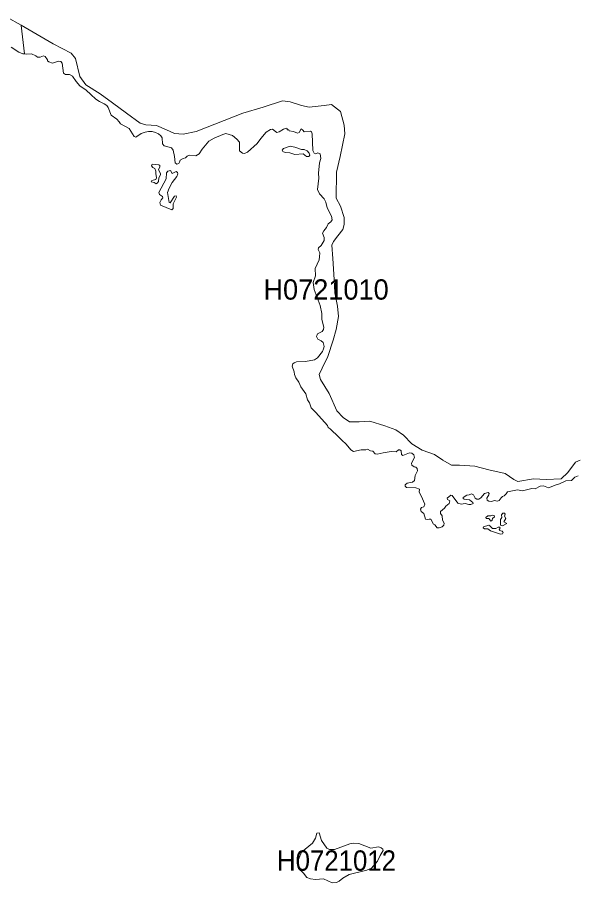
# Model space of a CAD drawing. Extents: x 369010 to 739155, y 6377141 to 6616555.
# Drawn here: x 389405 to 392165, y 6445707 to 6449965 of the extents above; entities that cross this region are included whole.
import ezdxf
from ezdxf.enums import TextEntityAlignment as Align

# ---------------------------------------------------------------- set-up
doc = ezdxf.new("R2010")
doc.units = 0
doc.header["$LTSCALE"] = 40
doc.layers.add('1', color=7, linetype='Continuous', lineweight=13)
doc.layers.add('2', color=7, linetype='Continuous')

msp = doc.modelspace()

# ---------------------------------------------------------------- linework, layer by layer
at = {"layer": '1'}
for points in [[(389354.12, 6449965.06), (389424.3, 6449925.67), (389582.02, 6449834.48), (389670.9, 6449788.14), (389690.92, 6449763.15), (389712.44, 6449673.61), (389742.56, 6449632.4), (389812.57, 6449588.38), (389874.47, 6449544.52), (389942.82, 6449494.04), (390009.52, 6449443.56), (390038.81, 6449435.29), (390090.95, 6449432.14), (390139.77, 6449410.96), (390178.83, 6449392.92), (390221.2, 6449389.77), (390286.41, 6449402.85), (390515.8, 6449494.04), (390615.1, 6449523.33), (390711.26, 6449554.28), (390748.66, 6449549.32), (390803.94, 6449531.44), (390843, 6449523.33), (390916.32, 6449531.44), (390952.73, 6449536.24), (390996.75, 6449502.15), (391014.63, 6449433.8), (391017.94, 6449391.43), (390995.1, 6449280.54), (390977.22, 6449202.42), (390975.57, 6449075.31), (390996.75, 6449036.26), (391014.63, 6448979.32), (391014.63, 6448945.06), (391008.17, 6448920.57), (390983.68, 6448889.62), (390962.49, 6448861.98), (390954.38, 6448844.11), (390959.35, 6448778.9), (390965.8, 6448674.63), (390969.11, 6448609.42), (390975.57, 6448576.98), (390982.02, 6448544.38)], [(389375.47, 6449818.1), (389413.04, 6449793.27), (389432.9, 6449785.99), (389440.85, 6449784.83), (389424.3, 6449925.51), (389424.3, 6449925.67), (389354.12, 6449965.06)], [(389424.3, 6449925.67), (389424.3, 6449925.51), (389440.85, 6449784.83), (389451.77, 6449783.34), (389474.78, 6449785.49), (389496.62, 6449775.4), (389505.23, 6449768.61), (389517.31, 6449769.6), (389533.36, 6449775.89), (389542.8, 6449772.58), (389553.56, 6449755.7), (389554.05, 6449750.57), (389560.01, 6449746.76), (389578.05, 6449739.65), (389608.67, 6449749.41), (389618.93, 6449747.76), (389625.72, 6449739.65), (389632.83, 6449690.16), (389642.1, 6449683.54), (389661.3, 6449683.05), (389676.36, 6449675.93), (389694.73, 6449648.79), (389713.1, 6449627.27), (389743.39, 6449606.58), (389767.39, 6449585.89), (389791.88, 6449562.06), (389809.59, 6449549.98), (389832.1, 6449540.05), (389846.17, 6449530.62), (389853.28, 6449521.02), (389866.69, 6449483.12), (389894.83, 6449463.92), (389906.91, 6449451.51), (389912.7, 6449440.42), (389955.4, 6449417.25), (389980.39, 6449378.52), (389989.16, 6449375.21), (390014.98, 6449393.25), (390035.17, 6449400.36), (390051.56, 6449403.01), (390069.1, 6449402.85), (390086.31, 6449398.38), (390100.71, 6449391.26), (390112.3, 6449382.32), (390118.09, 6449371.9), (390120.24, 6449341.94), (390127.85, 6449332.67), (390164.93, 6449322.41), (390173.2, 6449310.83), (390179, 6449280.04), (390182.14, 6449249.76), (390190.08, 6449242.97), (390200.51, 6449245.12), (390204.48, 6449251.91), (390206.3, 6449262.5), (390222.19, 6449270.77), (390233.28, 6449274.25), (390242.38, 6449282.36), (390253.14, 6449287.16), (390285.08, 6449283.68), (390301.14, 6449293.45), (390316.2, 6449315.96), (390347.48, 6449355.68), (390374.95, 6449370.9), (390417.98, 6449389.11), (390431.72, 6449393.25), (390465.65, 6449383.48), (390486.83, 6449365.44), (390499.08, 6449349.89), (390499.08, 6449308.84), (390513.64, 6449296.1), (390523.57, 6449294.28), (390538.14, 6449300.9), (390586.8, 6449344.26), (390605, 6449369.08), (390631.32, 6449399.87), (390651.84, 6449413.27), (390662.6, 6449414.6), (390676.33, 6449403.51), (390683.45, 6449398.54), (390694.87, 6449401.19), (390715.89, 6449415.09), (390728.47, 6449419.4), (390733.76, 6449417.25), (390734.59, 6449411.78), (390742.54, 6449410.96), (390743.86, 6449406.98), (390764.88, 6449403.01), (390784.41, 6449395.4), (390793.35, 6449398.87), (390802.78, 6449415.76), (390811.72, 6449410.46), (390818.34, 6449400.7), (390849.45, 6449405.16), (390854.58, 6449402.02), (390857.56, 6449392.42), (390861.04, 6449309.5), (390867, 6449296.59), (390875.77, 6449293.78), (390885.2, 6449298.41)], [(391870.78, 6447680.94), (391850.42, 6447690.21), (391807.89, 6447719.84), (391726.62, 6447738.37), (391658.1, 6447756.74), (391582.8, 6447762.04), (391543.74, 6447762.04), (391501.37, 6447786.53), (391459, 6447814.17), (391398.76, 6447835.36), (391348.28, 6447866.31), (391307.73, 6447908.68), (391268.67, 6447934.83), (391214.88, 6447954.36), (391141.57, 6447977.2), (391087.94, 6447973.89), (391040.61, 6447973.89), (391009.83, 6447995.07), (390978.88, 6448029.16), (390941.47, 6448113.9), (390897.45, 6448182.09), (390890.99, 6448208.07), (390907.21, 6448239.02), (390934.85, 6448296.12), (390961, 6448375.89), (390975.57, 6448429.68), (390986.99, 6448493.24), (390982.02, 6448544.38), (390975.57, 6448576.98), (390969.11, 6448609.42), (390965.8, 6448674.63), (390959.35, 6448778.9), (390954.38, 6448844.11), (390962.49, 6448861.98), (390983.68, 6448889.62), (391008.17, 6448920.57), (391014.63, 6448945.06), (391014.63, 6448979.32), (390996.75, 6449036.26), (390975.57, 6449075.31), (390977.22, 6449202.42), (390995.1, 6449280.54), (391017.94, 6449391.43), (391014.63, 6449433.8), (390996.75, 6449502.15), (390952.73, 6449536.24), (390916.32, 6449531.44), (390843, 6449523.33), (390803.94, 6449531.44), (390748.66, 6449549.32), (390711.26, 6449554.28), (390615.1, 6449523.33), (390515.8, 6449494.04), (390286.41, 6449402.85), (390221.2, 6449389.77), (390178.83, 6449392.92), (390139.77, 6449410.96), (390090.95, 6449432.14), (390038.81, 6449435.29), (390009.52, 6449443.56), (389942.82, 6449494.04), (389874.47, 6449544.52), (389812.57, 6449588.38), (389742.56, 6449632.4), (389712.44, 6449673.61), (389690.92, 6449763.15), (389670.9, 6449788.14), (389582.02, 6449834.48), (389424.3, 6449925.67)], [(390885.2, 6449298.41), (390896.46, 6449292.46), (390899.43, 6449270.28), (390893.48, 6449248.27), (390889.01, 6449197.62), (390890.17, 6449173.95), (390884.04, 6449117.35), (390893.97, 6449096), (390916.98, 6449071.51), (390924.26, 6449055.12), (390930.88, 6449027.48), (390951.9, 6448985.94), (390955.87, 6448968.56), (390948.59, 6448959.46), (390935.85, 6448949.2), (390928.07, 6448930.33), (390913.83, 6448914.94), (390908.7, 6448903.52), (390915.65, 6448881.34), (390915.65, 6448867.44), (390902.25, 6448841.62), (390887.68, 6448830.7), (390886.69, 6448822.92), (390894.3, 6448806.04), (390893.64, 6448786.51), (390891.32, 6448771.45), (390871.8, 6448729.41), (390873.62, 6448692.67), (390862.86, 6448660.4), (390867.66, 6448626.14), (390897.12, 6448546.53), (390904.56, 6448506.81), (390904.56, 6448477.51), (390914.33, 6448439.94), (390913.17, 6448429.52), (390905.72, 6448418.26), (390883.88, 6448408), (390879.08, 6448394.93), (390884.54, 6448380.69), (390900.92, 6448373.08), (390910.69, 6448365.47), (390915.98, 6448345.77), (390913.67, 6448334.52), (390908.7, 6448320.78), (390883.38, 6448289.5), (390869.31, 6448279.74), (390824.13, 6448272.12), (390779.94, 6448269.14), (390769.35, 6448265.5), (390762.07, 6448259.88), (390757.93, 6448247.63), (390768.69, 6448220.32), (390769.84, 6448206.75), (390776.13, 6448191.69), (390791.36, 6448170.01), (390801.12, 6448147.5), (390825.29, 6448111.58), (390834.56, 6448082.79), (390844.16, 6448068.22), (390852.76, 6448042.74), (390875.93, 6448020.39), (390931.87, 6447956.51), (390936.01, 6447946.41), (390946.6, 6447939.3), (390989.14, 6447899.41), (391002.71, 6447883.52), (391025.38, 6447864.49), (391047.89, 6447836.68), (391060.97, 6447829.23), (391098.7, 6447837.18), (391120.71, 6447837.51), (391130.31, 6447840.16), (391144.55, 6447831.22), (391155.8, 6447829.57), (391167.55, 6447817.15), (391177.65, 6447815.5), (391206.61, 6447822.12), (391245.5, 6447828.08), (391270.16, 6447827.08), (391282.41, 6447836.35), (391289.69, 6447836.35), (391294.66, 6447832.05), (391296.64, 6447813.84), (391303.43, 6447809.54), (391336.03, 6447821.62), (391348.28, 6447819.97), (391358.54, 6447811.69), (391361.85, 6447798.29), (391345.63, 6447771.47), (391347.45, 6447761.87), (391359.37, 6447753.77), (391367.98, 6447751.61), (391374.93, 6447744.83), (391375.42, 6447734.24), (391364.83, 6447710.9), (391360.69, 6447685.74), (391352.09, 6447676.97), (391325.44, 6447672.67), (391315.18, 6447664.56), (391315.35, 6447657.94)], [(390982.02, 6448544.38), (390986.99, 6448493.24), (390975.57, 6448429.68), (390961, 6448375.89), (390934.85, 6448296.12), (390907.21, 6448239.02), (390890.99, 6448208.07), (390897.45, 6448182.09), (390941.47, 6448113.9), (390978.88, 6448029.16), (391009.83, 6447995.07), (391040.61, 6447973.89), (391087.94, 6447973.89), (391141.57, 6447977.2), (391214.88, 6447954.36), (391268.67, 6447934.83), (391307.73, 6447908.68), (391348.28, 6447866.31), (391398.76, 6447835.36), (391459, 6447814.17), (391501.37, 6447786.53), (391543.74, 6447762.04), (391582.8, 6447762.04), (391658.1, 6447756.74), (391726.62, 6447738.37), (391807.89, 6447719.84), (391850.42, 6447690.21), (391870.78, 6447680.94), (391946.58, 6447693.85), (392009.47, 6447690.21), (392083.45, 6447693.85), (392116.72, 6447725.3), (392153.79, 6447775.28), (392177.79, 6447786.37)], [(392177.79, 6447786.37), (392153.79, 6447775.28), (392116.72, 6447725.3), (392083.45, 6447693.85), (392009.47, 6447690.21), (391946.58, 6447693.85), (391870.78, 6447680.94)], [(391315.35, 6447657.94), (391321.64, 6447652.15), (391366.98, 6447649.83), (391386.02, 6447643.21), (391383.7, 6447627.65), (391393.63, 6447610.77), (391411.34, 6447569.06), (391407.53, 6447556.98), (391395.62, 6447552.68), (391390.65, 6447545.23), (391394.13, 6447533.64), (391406.54, 6447523.71), (391414.65, 6447496.24), (391424.08, 6447493.43), (391434.18, 6447496.08), (391440.8, 6447495.08), (391454.2, 6447471.75), (391460.49, 6447467.44), (391472.91, 6447453.04), (391482.17, 6447452.55), (391497.23, 6447458.51), (391505.51, 6447466.28), (391507, 6447475.55), (391498.23, 6447490.78), (391496.74, 6447511.96), (391488.63, 6447524.21), (391489.29, 6447533.64), (391509.15, 6447549.2), (391515.77, 6447559.63), (391532.65, 6447572.87), (391535.3, 6447585.28), (391524.38, 6447592.4), (391522.72, 6447598.85), (391539.27, 6447613.09), (391546.89, 6447611.76), (391575.02, 6447574.36), (391591.24, 6447569.39), (391609.94, 6447572.87), (391628.81, 6447568.24), (391639.24, 6447567.41), (391650.16, 6447572.7), (391649, 6447577.5), (391632.29, 6447590.25), (391605.14, 6447594.05), (391601.17, 6447597.69), (391601.34, 6447602.99), (391619.38, 6447613.09), (391630.8, 6447615.57), (391641.55, 6447620.2), (391652.48, 6447616.07), (391659.1, 6447599.35), (391667.7, 6447593.39), (391677.47, 6447593.56), (391687.23, 6447600.84), (391706.6, 6447622.02), (391723.81, 6447626.16), (391728.94, 6447621.69), (391727.78, 6447614.74), (391717.02, 6447599.35), (391718.18, 6447589.75), (391727.45, 6447583.63), (391741.19, 6447582.14), (391753.1, 6447586.94), (391769.65, 6447584.62), (391778.1, 6447588.1), (391787.69, 6447600.84), (391794.15, 6447606.8), (391802.59, 6447609.78), (391812.69, 6447619.54), (391818.81, 6447630.8), (391869.12, 6447639.57), (391892.46, 6447635.6), (391939.63, 6447646.19), (391955.52, 6447645.03), (391979.68, 6447657.61), (391996.89, 6447659.1), (392020.72, 6447650.49), (392059.12, 6447664.89), (392075.67, 6447669.36), (392106.46, 6447684.09), (392133.76, 6447685.74), (392150.15, 6447701.96), (392167.36, 6447708.91)]]:
    msp.add_lwpolyline(points, dxfattribs=at)
for points in [[(390840.35, 6449280.37), (390845.15, 6449286.33), (390841.67, 6449296.59), (390831.74, 6449307.68), (390818.5, 6449313.81), (390805.26, 6449313.97), (390771.5, 6449326.38), (390748.16, 6449331.35), (390715.23, 6449319.1), (390709.44, 6449311.32), (390712.08, 6449304.21), (390724.99, 6449299.08), (390746.67, 6449298.25), (390771.17, 6449289.81), (390812.05, 6449292.62), (390829.43, 6449280.87)], [(390089.29, 6449145.98), (390095.91, 6449149.79), (390099.88, 6449157.9), (390101.87, 6449175.28), (390109.48, 6449190.34), (390109.65, 6449197.29), (390101.21, 6449214.01), (390107.33, 6449229.23), (390106.84, 6449235.52), (390102.04, 6449239.49), (390068.6, 6449242.47), (390065.29, 6449234.2), (390072.41, 6449225.26), (390081.68, 6449221.12), (390087.97, 6449208.38), (390086.98, 6449196.13), (390090.95, 6449175.78), (390087.97, 6449167.17), (390066.95, 6449161.87), (390064.3, 6449156.25), (390079.53, 6449152.27)], [(390165.42, 6449018.05), (390173.37, 6449023.51), (390172.54, 6449048.01), (390188.59, 6449079.95), (390187.6, 6449087.23), (390179.33, 6449085.74), (390158.64, 6449051.98), (390152.68, 6449053.3), (390145.07, 6449103.28), (390152.85, 6449125.13), (390167.91, 6449151.78), (390191.08, 6449181.07), (390196.37, 6449194.15), (390193.73, 6449202.09), (390188.1, 6449206.89), (390167.08, 6449196.63), (390159.96, 6449210.86), (390147.05, 6449208.71), (390139.77, 6449199.28), (390137.78, 6449169.65), (390102.7, 6449102.62), (390105.35, 6449093.02), (390120.41, 6449083.26), (390121.73, 6449076.14), (390112.96, 6449066.71), (390107.17, 6449053.3), (390110.97, 6449041.39)], [(391747.15, 6447515.6), (391736.55, 6447511.47), (391722.98, 6447511.96), (391711.89, 6447503.85), (391714.54, 6447499.39), (391726.46, 6447498.39), (391737.05, 6447486.31), (391743.34, 6447490.61), (391744.66, 6447498.23), (391754.43, 6447507.5), (391753.93, 6447513.95)], [(391796.3, 6447525.87), (391790.01, 6447516.27), (391790.84, 6447503.19), (391784.05, 6447493.26), (391784.72, 6447466.62), (391794.15, 6447462.31), (391815.17, 6447473.9), (391801.43, 6447483), (391810.2, 6447498.23), (391803.75, 6447509.81), (391806.89, 6447519.58), (391803.75, 6447524.54)], [(391785.21, 6447422.1), (391793.82, 6447423.25), (391797.96, 6447430.37), (391793.49, 6447436.33), (391779.25, 6447439.47), (391777.6, 6447443.61), (391782.56, 6447451.06), (391778.92, 6447456.35), (391772.8, 6447456.52), (391761.54, 6447449.24), (391744.5, 6447449.57), (391732.75, 6447463.14), (391726.46, 6447466.28), (391700.31, 6447457.51), (391699.81, 6447452.22), (391705.11, 6447448.24), (391721.82, 6447448.24), (391735.73, 6447438.15)], [(390955.04, 6445706.81), (390976.39, 6445708.47), (390989.97, 6445713.93), (391008.67, 6445729.65), (391039.78, 6445746.53), (391126.67, 6445769.21), (391150.17, 6445778.14), (391179.3, 6445812.07), (391191.55, 6445840.21), (391206.44, 6445864.54), (391205.29, 6445871.65), (391197.01, 6445878.6), (391183.6, 6445882.91), (391146.7, 6445875.96), (391086.95, 6445900.12), (391062.62, 6445901.11), (391042.76, 6445897.97), (390967.29, 6445870.5), (390942.3, 6445870.83), (390930.05, 6445876.29), (390903.41, 6445914.85), (390891.16, 6445951.59), (390880.24, 6445949.94), (390873.95, 6445926.6), (390858.06, 6445901.11), (390804.27, 6445857.75), (390789.71, 6445821.01), (390789.21, 6445793.54), (390786.4, 6445784.6), (390789.21, 6445776.32), (390814.37, 6445753.81), (390830.09, 6445731.64), (390849.12, 6445725.18), (390874.11, 6445722.53), (390913.01, 6445726.34)]]:
    msp.add_lwpolyline(points, close=True, dxfattribs=at)

# ---------------------------------------------------------------- texts
at = {"layer": '2'}
msp.add_text('H0721010', height=100, dxfattribs=at).set_placement((390925.66, 6448575.75), align=Align.CENTER)
at = {"layer": '2', "width": 0.95}
msp.add_text('H0721012', height=100, dxfattribs=at).set_placement((390977.03, 6445765.73), align=Align.CENTER)

doc.saveas('drawing.dxf')
